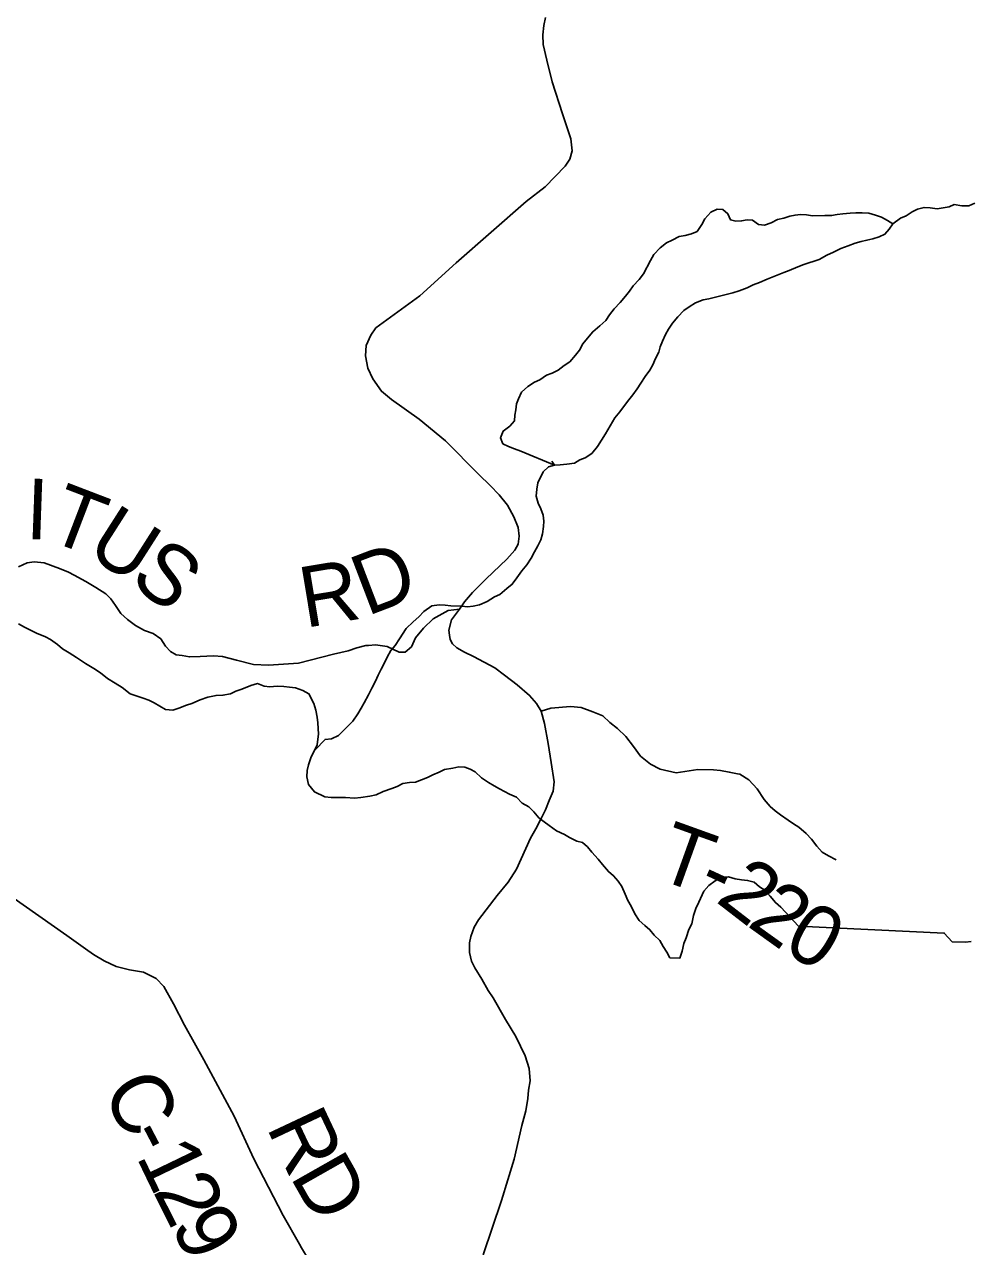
# Model space of a CAD drawing. Extents: x 1310247 to 1664935, y 235267 to 584339.
# Drawn here: x 1503056 to 1507738, y 416732 to 422780 of the extents above; entities that cross this region are included whole.
import ezdxf

# ---------------------------------------------------------------- set-up
doc = ezdxf.new("R2010")
doc.units = 0
for name, color, linetype in [('GM_X_County_Road', 7, 'Continuous'), ('GM_X_County_Road_Text', 7, 'Continuous'), ('GM_X_Minor_Lake', 7, 'Continuous'), ('GM_X_Minor_River', 7, 'Continuous'), ('GM_X_Township_Road', 7, 'Continuous'), ('GM_X_Township_Road_Text', 7, 'Continuous')]:
    doc.layers.add(name, color=color, linetype=linetype)

msp = doc.modelspace()

# ---------------------------------------------------------------- linework, layer by layer
at = {"layer": 'GM_X_County_Road'}
for points in [[(1505325.5, 416691.2), (1505417.5, 416960.2), (1505479, 417164.9), (1505517.3, 417330.6), (1505536.4, 417403.4), (1505546.4, 417465.3), (1505550.9, 417505.4), (1505559.1, 417552.7), (1505553.7, 417613.7), (1505533.6, 417675.6), (1505488.1, 417771.2), (1505436.2, 417855.9), (1505375.2, 417962.4), (1505350.6, 417999.8), (1505319.7, 418054.4), (1505284.2, 418111.8), (1505268.7, 418143.6), (1505258.4, 418186.8), (1505258, 418235.7), (1505265.5, 418266), (1505281.2, 418312.9), (1505302.7, 418348.1), (1505394.9, 418469), (1505449.3, 418535.4), (1505490.7, 418599.9), (1505559.7, 418752.4), (1505587.4, 418799.9), (1505609.2, 418843.6), (1505633.7, 418893.8), (1505651.9, 418940), (1505671.8, 418985.7), (1505677.3, 419031.3), (1505663.3, 419127.4), (1505648, 419221.9), (1505629.1, 419319.9), (1505613.2, 419381.5), (1505590.7, 419419.9), (1505555.8, 419459.4), (1505494.6, 419511.7), (1505431, 419560.1), (1505383.1, 419596.5), (1505277.9, 419652), (1505233.8, 419674.3), (1505195.3, 419695.2), (1505174.5, 419715.6), (1505163.1, 419735.5), (1505159.3, 419757.8), (1505156.5, 419781.9), (1505168.8, 419833.6), (1505208.1, 419886.7), (1505234.2, 419923.2), (1505272.6, 419969.7), (1505341.5, 420036.1), (1505442.4, 420133.5), (1505483.1, 420177.8), (1505498.5, 420207.7), (1505504.8, 420248.4), (1505498.5, 420290), (1505477.7, 420343.4), (1505446, 420401.3), (1505405.3, 420452.9), (1505361, 420499), (1505304, 420552.4), (1505139.3, 420718.9), (1505009, 420826.6), (1504871.5, 420924.3), (1504822.6, 420965), (1504779.2, 421026.5), (1504754.8, 421079.9), (1504743.9, 421139.6), (1504747.5, 421191.2), (1504769.2, 421242.7), (1504795.5, 421278.8), (1505012.6, 421436.4), (1505192.7, 421600), (1505539.5, 421904.3), (1505633.3, 421977.4), (1505731.9, 422079.7), (1505755.5, 422113.1), (1505766.3, 422154.7), (1505760, 422213.6), (1505719.3, 422338.4), (1505666.8, 422495.8), (1505640.6, 422603.5), (1505622.4, 422680.4), (1505621.5, 422729.3), (1505627, 422774.5), (1505634.2, 422814.3)], [(1504416.9, 416743.5), (1504335.4, 416885.9), (1504191.3, 417165.4), (1504094.1, 417376.8), (1503943.1, 417655.4), (1503847, 417828), (1503793, 417932.4), (1503744.8, 418019.3), (1503708.2, 418058.1), (1503644.7, 418089.5), (1503576.1, 418101.2), (1503509.6, 418118), (1503450.4, 418146.4), (1503397.1, 418177.1), (1503357.7, 418204.9), (1503264.9, 418271.3), (1502988.9, 418466.3)], [(1505025.9, 415748.7), (1504848, 416037.7), (1504578.3, 416474.6), (1504426.9, 416726), (1504416.9, 416743.5)]]:
    msp.add_lwpolyline(points, dxfattribs=at)
at = {"layer": 'GM_X_Minor_Lake'}
for points in [[(1507354, 421792.8), (1507326.4, 421809.5), (1507296.7, 421826.3), (1507266.9, 421837), (1507235.1, 421845.8), (1507201.1, 421848.7), (1507171, 421847.5), (1507142.9, 421846.2), (1507106.7, 421843.1), (1507078.6, 421839.8), (1507050.4, 421834.5), (1507016.3, 421835.3), (1506956.1, 421832.8), (1506926.1, 421837.6), (1506896.1, 421840.3), (1506870, 421837), (1506843.8, 421831.6), (1506813.5, 421822.4), (1506783.2, 421815.1), (1506750.7, 421797.9), (1506718.3, 421786.7), (1506688.3, 421789.5), (1506658.9, 421812.2), (1506632.8, 421812.9), (1506604.6, 421807.6), (1506576.5, 421806.3), (1506550.6, 421812.9), (1506537.4, 421843.3), (1506511.9, 421864), (1506483.9, 421866.7), (1506453.4, 421851.4), (1506422.5, 421818.1), (1506407.7, 421790.5), (1506384.7, 421755), (1506356.4, 421743.7), (1506326.1, 421736.4), (1506295.9, 421731.2), (1506261.3, 421712), (1506232.9, 421698.7), (1506202.3, 421675.5), (1506171.3, 421642.2), (1506154.5, 421612.5), (1506118.7, 421545.3), (1506097.9, 421517.8), (1506069.1, 421486.5), (1506050.4, 421461), (1506029.7, 421435.4), (1506004.8, 421404), (1505973.9, 421372.7), (1505951.1, 421343.3), (1505932.3, 421315.7), (1505903.6, 421288.4), (1505868.7, 421259.2), (1505841.9, 421227.8), (1505819.1, 421200.4), (1505802.2, 421168.7), (1505783.5, 421143.2), (1505754.6, 421109.8), (1505726.1, 421092.5), (1505697.4, 421069.2), (1505667, 421054), (1505638.7, 421044.6), (1505606, 421021.4), (1505579.6, 421010.1), (1505547, 420988.9), (1505516.2, 420959.6), (1505501.3, 420927.9), (1505490.6, 420902.1), (1505487.8, 420872.2), (1505483.2, 420846.2), (1505480.4, 420818.3), (1505457.7, 420792.8), (1505425, 420767.6), (1505412.1, 420733.9), (1505423.4, 420705.5), (1505451.1, 420690.8), (1505480.9, 420680.1), (1505512.7, 420669.2), (1505679.2, 420599)], [(1507354, 421792.8), (1507326.4, 421809.5), (1507296.7, 421826.3), (1507266.9, 421837), (1507235.1, 421845.8), (1507201.1, 421848.7), (1507171, 421847.5), (1507142.9, 421846.2), (1507106.7, 421843.1), (1507078.6, 421839.8), (1507050.4, 421834.5), (1507016.3, 421835.3), (1506956.1, 421832.8), (1506926.1, 421837.6), (1506896.1, 421840.3), (1506870, 421837), (1506843.8, 421831.6), (1506813.5, 421822.4), (1506783.2, 421815.1), (1506750.7, 421797.9), (1506718.3, 421786.7), (1506688.3, 421789.5), (1506658.9, 421812.2), (1506632.8, 421812.9), (1506604.6, 421807.6), (1506576.5, 421806.3), (1506550.6, 421812.9), (1506537.4, 421843.3), (1506511.9, 421864), (1506483.9, 421866.7), (1506453.4, 421851.4), (1506422.5, 421818.1), (1506407.7, 421790.5), (1506384.7, 421755), (1506356.4, 421743.7), (1506326.1, 421736.4), (1506295.9, 421731.2), (1506261.3, 421712), (1506232.9, 421698.7), (1506202.3, 421675.5), (1506171.3, 421642.2), (1506154.5, 421612.5), (1506118.7, 421545.3), (1506097.9, 421517.8), (1506069.1, 421486.5), (1506050.4, 421461), (1506029.7, 421435.4), (1506004.8, 421404), (1505973.9, 421372.7), (1505951.1, 421343.3), (1505932.3, 421315.7), (1505903.6, 421288.4), (1505868.7, 421259.2), (1505841.9, 421227.8), (1505819.1, 421200.4), (1505802.2, 421168.7), (1505783.5, 421143.2), (1505754.6, 421109.8), (1505726.1, 421092.5), (1505697.4, 421069.2), (1505667, 421054), (1505638.7, 421044.6), (1505606, 421021.4), (1505579.6, 421010.1), (1505547, 420988.9), (1505516.2, 420959.6), (1505501.3, 420927.9), (1505490.6, 420902.1), (1505487.8, 420872.2), (1505483.2, 420846.2), (1505480.4, 420818.3), (1505457.7, 420792.8), (1505425, 420767.6), (1505412.1, 420733.9), (1505423.4, 420705.5), (1505451.1, 420690.8), (1505480.9, 420680.1), (1505512.7, 420669.2), (1505679.3, 420599), (1505665.7, 420619.3)], [(1506913.8, 421591.5), (1506988.6, 421617.7), (1507027.3, 421638.8), (1507059.7, 421654), (1507096.3, 421671.1), (1507132.7, 421684.2), (1507167.1, 421697.3), (1507197.4, 421706.6), (1507225.6, 421711.9), (1507253.9, 421719.2), (1507286.2, 421728.4), (1507314.6, 421741.7), (1507335.3, 421767.2), (1507354, 421792.8)], [(1505679.2, 420599), (1505707.4, 420600.3), (1505739.5, 420603.5), (1505777.7, 420608.5), (1505804.2, 420625.9), (1505830.5, 420635.2), (1505863.2, 420656.5), (1505892.1, 420691.8), (1505911, 420723.4), (1505931.9, 420754.9), (1505978, 420833.8), (1506002.8, 420863.3), (1506025.7, 420894.7), (1506046.5, 420922.3), (1506067.2, 420947.8), (1506088, 420977.3), (1506106.7, 421004.9), (1506127.6, 421038.4), (1506150.5, 421069.9), (1506165.2, 421095.5), (1506178.1, 421127.3), (1506194.9, 421158.9), (1506201.6, 421184.8), (1506214.3, 421212.5), (1506229.2, 421246.2), (1506243.9, 421271.8), (1506262.7, 421301.4), (1506289.6, 421332.8), (1506318.5, 421364.1), (1506345.1, 421383.5), (1506377.6, 421402.7), (1506414.1, 421417.8), (1506442.3, 421423.1), (1506468.5, 421428.4), (1506502.8, 421437.6), (1506535.1, 421444.8), (1506561.3, 421452.1), (1506593.7, 421461.3), (1506632.1, 421476.4), (1506662.6, 421491.7), (1506693, 421502.9), (1506731.5, 421520), (1506772, 421537), (1506814.5, 421552), (1506840.9, 421563.3), (1506883.4, 421580.3), (1506913.8, 421591.5)]]:
    msp.add_lwpolyline(points, dxfattribs=at)
at = {"layer": 'GM_X_Minor_River'}
for points in [[(1506913.8, 421591.5), (1506988.6, 421617.7), (1507027.3, 421638.8), (1507059.7, 421654), (1507096.3, 421671.1), (1507132.7, 421684.2), (1507167.1, 421697.3), (1507197.4, 421706.6), (1507225.6, 421711.9), (1507253.9, 421719.2), (1507286.2, 421728.4), (1507314.6, 421741.7), (1507335.3, 421767.2), (1507354, 421792.8), (1507390.8, 421821.9), (1507419.2, 421833.2), (1507449.8, 421852.5), (1507476.2, 421865.8), (1507508.5, 421875), (1507538.5, 421872.3), (1507572.5, 421867.4), (1507632.9, 421877.9), (1507657.2, 421889.3)], [(1507657.2, 421889.3), (1507694.9, 421882.8), (1507728.9, 421882), (1507759.1, 421895.3)], [(1504494, 419191), (1504543.6, 419241.4), (1504575.7, 419244.6), (1504610.2, 419261.8), (1504645.2, 419295), (1504680.2, 419332.1), (1504705.2, 419367.6), (1504722, 419397.2), (1504736.7, 419422.9), (1504757.8, 419462.4), (1504774.7, 419496), (1504793.6, 419529.6), (1504806.4, 419559.3), (1504821.2, 419589), (1504838, 419620.6), (1504850.8, 419648.3), (1504869.7, 419681.9), (1504890.4, 419707.4), (1504911.3, 419739), (1504944.7, 419790.2), (1504979.6, 419823.4), (1505008.3, 419848.7), (1505033, 419874.1), (1505071.9, 419903.2), (1505108.1, 419908.3), (1505138.1, 419905.5), (1505166.1, 419902.8), (1505220.2, 419901.5), (1505248.2, 419898.8), (1505276.3, 419902), (1505308.5, 419907.2), (1505345.1, 419924.4), (1505381.7, 419947.5), (1505408.1, 419958.8), (1505442.9, 419988), (1505469.6, 420009.4), (1505492.4, 420040.8), (1505517.4, 420076.3), (1505542.2, 420105.7), (1505563.1, 420139.2), (1505580, 420170.8), (1505596.8, 420200.5), (1505611.6, 420230.1), (1505620.4, 420260), (1505625.3, 420295.9), (1505626, 420321.9), (1505622.8, 420352), (1505611.5, 420382.4), (1505598.2, 420410.7), (1505589.1, 420445), (1505592, 420481), (1505596.8, 420510.9), (1505622.3, 420566.4), (1505649, 420591.7), (1505679.3, 420599), (1505707.4, 420600.3), (1505739.5, 420603.5), (1505777.7, 420608.5), (1505804.2, 420625.9), (1505830.5, 420635.2), (1505863.2, 420656.5), (1505892.1, 420691.8), (1505911, 420723.4), (1505931.9, 420754.9), (1505978, 420833.8), (1506002.8, 420863.3), (1506025.7, 420894.7), (1506046.5, 420922.3), (1506067.2, 420947.8), (1506088, 420977.3), (1506106.7, 421004.9), (1506127.6, 421038.4), (1506150.5, 421069.9), (1506165.2, 421095.5), (1506178.1, 421127.3), (1506194.9, 421158.9), (1506201.6, 421184.8), (1506214.3, 421212.5), (1506229.2, 421246.2), (1506243.9, 421271.8), (1506262.7, 421301.4), (1506289.6, 421332.8), (1506318.5, 421364.1), (1506345.1, 421383.5), (1506377.6, 421402.7), (1506414.1, 421417.8), (1506442.3, 421423.1), (1506468.5, 421428.4), (1506502.8, 421437.6), (1506535.1, 421444.8), (1506561.3, 421452.1), (1506593.7, 421461.3), (1506632.1, 421476.4), (1506662.6, 421491.7), (1506693, 421502.9), (1506731.5, 421520), (1506772, 421537), (1506814.5, 421552), (1506840.9, 421563.3), (1506883.4, 421580.3), (1506913.8, 421591.5)], [(1503026.7, 419814.2), (1503056.4, 419797.5), (1503115.7, 419767.9), (1503159.4, 419748.8), (1503185.1, 419736.1), (1503218.5, 419711.3), (1503244.1, 419690.6), (1503277.6, 419669.7), (1503313.1, 419646.8), (1503358.4, 419617.6), (1503399.9, 419592.6), (1503431.4, 419571.8), (1503466.8, 419542.8), (1503504.3, 419519.8), (1503539.8, 419498.9), (1503579.1, 419467.9), (1503608.9, 419457.1), (1503642.7, 419446.3)], [(1503642.7, 419446.3), (1503670.5, 419435.6), (1503698.2, 419422.8), (1503725.9, 419406.1), (1503753.5, 419389.4), (1503789.5, 419386.5), (1503819.8, 419395.8), (1503858.3, 419410.8), (1503884.6, 419420.2), (1503925.1, 419437.2), (1503963.6, 419450.2), (1504003.9, 419459.2), (1504038, 419460.4), (1504076.3, 419467.5), (1504102.7, 419480.8), (1504131, 419490.1), (1504175.6, 419509), (1504209.9, 419518.2), (1504241.6, 419505.4), (1504269.6, 419502.7), (1504305.8, 419505.8), (1504339.8, 419502.9), (1504367.8, 419500.2), (1504397.8, 419497.5), (1504433.6, 419484.5), (1504463.2, 419467.8), (1504488, 419419.1), (1504497.2, 419386.8), (1504504.3, 419352.6), (1504507.6, 419324.5), (1504510.2, 419268.3), (1504507.5, 419242.3), (1504504.8, 419214.4), (1504492, 419186.6), (1504475.2, 419155), (1504462.1, 419115.3), (1504455.4, 419087.4), (1504452.6, 419057.4), (1504461.6, 419019.2), (1504490.7, 418982.4), (1504542.2, 418957), (1504574.2, 418954.2), (1504618.4, 418955.1), (1504644.4, 418954.5), (1504688.4, 418951.4), (1504720.6, 418954.6), (1504764.9, 418961.5), (1504797.1, 418966.7), (1504831.6, 418983.8), (1504874.1, 418998.8), (1504900.4, 419008.2), (1504928.9, 419023.5), (1504961.1, 419028.7), (1504991.2, 419029.9), (1505021.5, 419041.2), (1505049.9, 419052.5), (1505076.3, 419065.8), (1505108.7, 419079.1), (1505135.1, 419092.4), (1505175.4, 419099.4), (1505205.7, 419106.7), (1505235.7, 419103.9), (1505261.5, 419095.3), (1505287.2, 419080.6), (1505318.5, 419051.8), (1505352, 419028.9), (1505379.6, 419012.2), (1505407.3, 418997.5), (1505456.7, 418970.2), (1505490.4, 418955.3), (1505519.7, 418926.5), (1505551.3, 418907.7), (1505576.8, 418883.1), (1505602.1, 418854.4), (1505627.6, 418833.7), (1505653.2, 418815), (1505688.6, 418790.1), (1505728.2, 418771.1), (1505753.9, 418756.4), (1505789.5, 418737.5), (1505817.4, 418730.8), (1505842.9, 418710.1), (1505864.3, 418683.6), (1505895.5, 418648.7), (1505916.8, 418622.2), (1505946, 418587.4), (1505971.5, 418566.7), (1505994.9, 418540.1), (1506012.3, 418513.6), (1506029.3, 418475.1), (1506042.6, 418444.8), (1506057.9, 418416.3), (1506076.9, 418377.8), (1506098.1, 418345.2), (1506125.6, 418320.5), (1506151.1, 418299.8), (1506172.5, 418273.3), (1506199.8, 418246.5), (1506217.1, 418216.1), (1506234.4, 418189.6), (1506249.7, 418161.2)], [(1506249.7, 418161.2), (1506299.8, 418159.9), (1506310.7, 418193.7), (1506319.7, 418231.5), (1506330.5, 418259.3), (1506343.6, 418301), (1506358.3, 418328.7), (1506367.4, 418370.5), (1506378.3, 418404.3), (1506393.2, 418436), (1506418.7, 418491.4), (1506443.4, 418518.8), (1506474.1, 418542.1), (1506504.6, 418559.4), (1506540.8, 418562.5), (1506572.6, 418551.6), (1506604.5, 418546.8), (1506634.5, 418544.1), (1506666.4, 418535.3), (1506693.9, 418512.6), (1506719.5, 418495.9), (1506746.8, 418465.2), (1506772, 418434.5), (1506799.5, 418411.8), (1506886.6, 418317.6)], [(1507608.1, 418283.3), (1506886.6, 418317.6), (1507608.1, 418283.3), (1507606.1, 418283.4)], [(1507608.1, 418283.3), (1507647.1, 418240.1), (1507713, 418238.5), (1507741, 418241.9)]]:
    msp.add_lwpolyline(points, dxfattribs=at)
at = {"layer": 'GM_X_Township_Road'}
for points in [[(1503025.5, 420096.6), (1503069.5, 420116.2), (1503103.3, 420121.4), (1503152.6, 420115), (1503229.4, 420088.1), (1503272.9, 420069.2), (1503301, 420055.5), (1503358.9, 420023.4), (1503408.2, 419993.5), (1503459.2, 419961.5), (1503483.8, 419938), (1503505.6, 419904.7), (1503532.5, 419865.8), (1503565.2, 419836), (1503604.7, 419806.2), (1503649.9, 419780.9), (1503693.5, 419766.3), (1503731.3, 419739.4), (1503753.2, 419703), (1503778.6, 419677.6), (1503807, 419660.8), (1503836.1, 419657.2), (1503872.4, 419649.9), (1503924.8, 419651.4), (1503991, 419655), (1504036.1, 419652.1), (1504105.9, 419633.2), (1504189.5, 419612.1), (1504263.7, 419609.2), (1504411.3, 419618.7), (1504585.1, 419663), (1504657.2, 419679.8), (1504701.5, 419695), (1504745.9, 419706), (1504759, 419707.1)], [(1504759, 419707.1), (1504793.9, 419710.3), (1504850.6, 419702.3), (1504911, 419673.9), (1504939.3, 419673.9), (1504971.3, 419700.1), (1504991.7, 419743.8), (1505031, 419793.2), (1505078, 419838.7), (1505152.4, 419880.5), (1505208.1, 419886.7)], [(1505613.2, 419381.5), (1505660.4, 419396.6), (1505757.5, 419404.9), (1505811.1, 419399.2), (1505869.2, 419378.7), (1505918.3, 419359.3), (1505953.6, 419326.2), (1505991.3, 419295.4), (1506032.4, 419256.6), (1506070, 419206.4), (1506104.2, 419159.7), (1506154.4, 419119.8), (1506202.3, 419094.1), (1506281.6, 419075.9), (1506388.2, 419092.4), (1506466.1, 419090.9), (1506500.2, 419087.4), (1506543.8, 419080.3), (1506585, 419071.9)], [(1506585, 419071.9), (1506596.2, 419069.6), (1506640.6, 419042.3), (1506681.5, 418997.6), (1506716.4, 418944.9), (1506745.9, 418909.8), (1506771.6, 418889.1), (1506777.6, 418884.2)], [(1506777.6, 418884.2), (1506797.9, 418867.8), (1506834.9, 418842.7), (1506861.3, 418824.5), (1506887.6, 418807.6), (1506924, 418776.3), (1506951.5, 418747.4), (1506977.9, 418714.2), (1507003, 418683.4), (1507034.3, 418665.9), (1507073.2, 418646.5)]]:
    msp.add_lwpolyline(points, dxfattribs=at)

# ---------------------------------------------------------------- texts
at = {"layer": 'GM_X_County_Road_Text'}
for s, rotation, p in [('C', 298.12576, (1503435.1, 417501.7)), ('R', 295.21568, (1504250.9, 417324.5)), ('-', 297.64039, (1503550.9, 417285)), ('1', 295.74816, (1503606.9, 417178.2)), ('D', 299.54008, (1504367.1, 417080)), ('2', 296.62713, (1503689.4, 417007.2)), ('9', 297.95135, (1503775.7, 416835.3))]:
    msp.add_text(s, height=300, rotation=rotation, dxfattribs=at).set_placement(p)
at = {"layer": 'GM_X_Township_Road_Text'}
for s, rotation, p in [('I', 357.96992, (1503059, 420233.9)), ('T', 339.04218, (1503156.5, 420234.7)), ('U', 327.43047, (1503351.8, 420161.7)), ('S', 321.71122, (1503567.8, 420024.2)), ('D', 20.88913, (1504750.1, 419850.4)), ('R', 9.37763, (1504444.6, 419793.4)), ('T', 340.21645, (1506169.1, 418558.7)), ('2', 322.32036, (1506470.4, 418442.7)), ('-', 335.10383, (1506373.7, 418485.4)), ('2', 324.32027, (1506625.8, 418322.9)), ('0', 329.23718, (1506799.4, 418199.8))]:
    msp.add_text(s, height=300, rotation=rotation, dxfattribs=at).set_placement(p)

doc.saveas('drawing.dxf')
